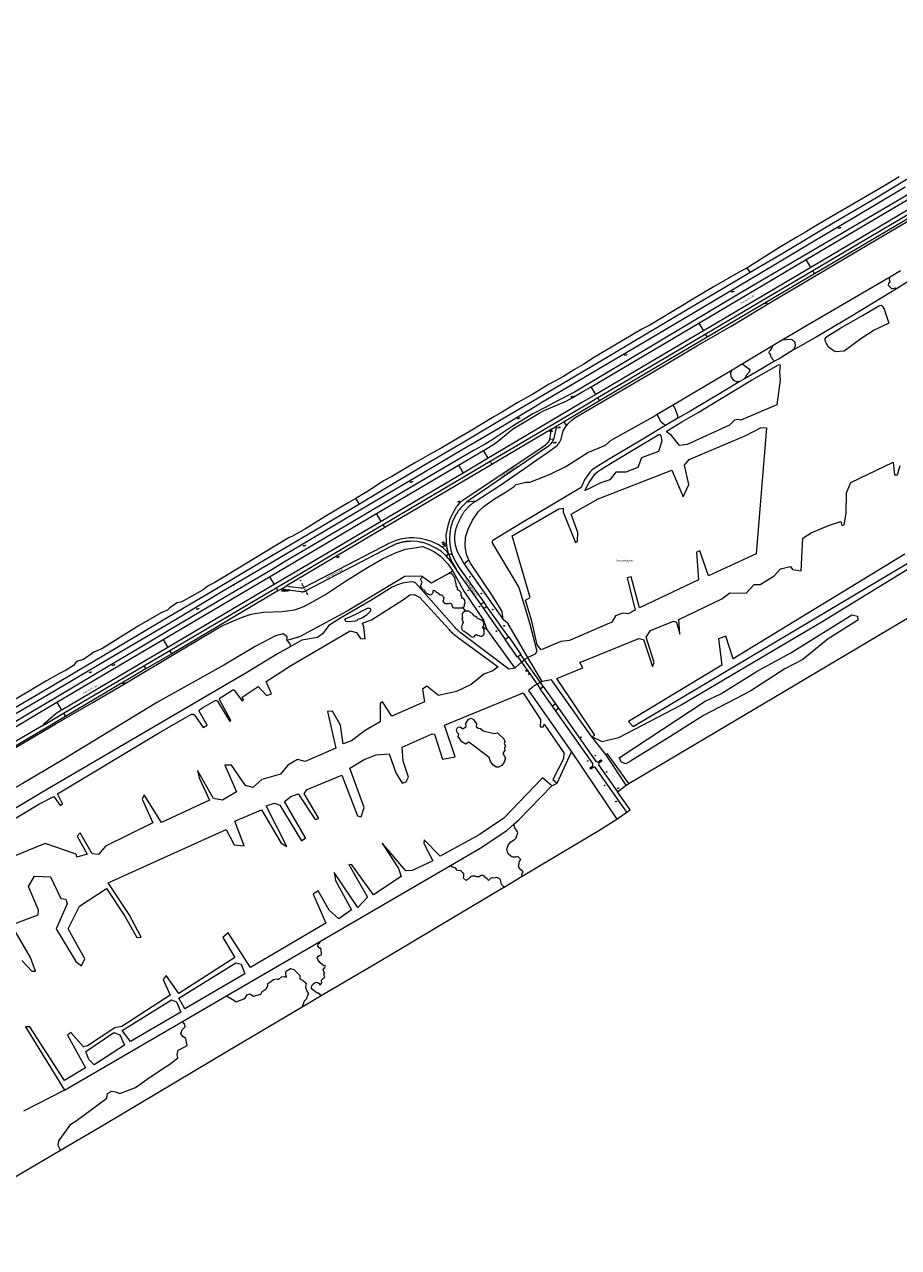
# Model space of a CAD drawing. Header units: metres. Extents: x 138165 to 154469, y 480134 to 494189.
# Tile 1056 of 1056: x 144985 to 145688, y 492971 to 493955. Entities that reach past the tile are written whole.
import ezdxf

# ---------------------------------------------------------------- set-up
doc = ezdxf.new("R2010")
doc.units = ezdxf.units.M
doc.header["$LTSCALE"] = 0.001
doc.header["$MEASUREMENT"] = 0
for name, color, linetype, lineweight in [('TOP-L-topo objecten punt', 7, 'Continuous', 0), ('TOP-L-topo objecten vlak', 7, 'Continuous', 0), ('TOP-T-topo huisnummering naamgeving', 7, 'Continuous', 0)]:
    doc.layers.add(name, color=color, linetype=linetype, lineweight=lineweight)
doc.styles.add('Style-INTL_ISO', font='INTL_ISO.shx')
doc.styles.add('Style-STANDARD', font='STANDARD.shx')

# ---------------------------------------------------------------- blocks, each defined once
blk = doc.blocks.new('24')
at = {"layer": 'TOP-L-topo objecten punt', "color": 7, "linetype": 'Continuous', "lineweight": 0}
for radius in [0.025, 0.0182, 0.0115, 0.005]:
    blk.add_circle((0, 0), radius, dxfattribs=at)
blk = doc.blocks.new('121')
at = {"layer": 'TOP-L-topo objecten punt', "color": 7, "linetype": 'Continuous', "lineweight": 0}
blk.add_circle((0, 0), 0.025, dxfattribs=at)
at = {"layer": 'TOP-L-topo objecten punt', "color": 7, "linetype": 'Continuous', "lineweight": 0, "style": 'Style-STANDARD'}
blk.add_text('LD', height=0.06, dxfattribs=at).set_placement((0.0483, 0))
blk = doc.blocks.new('10')
at = {"layer": 'TOP-L-topo objecten punt', "linetype": 'Continuous', "lineweight": 0}
blk.add_circle((0, 0), 0.0125, dxfattribs=at)
blk = doc.blocks.new('17')
at = {"layer": 'TOP-L-topo objecten punt', "color": 7, "linetype": 'Continuous', "lineweight": 0}
blk.add_circle((0, 0), 0.025, dxfattribs=at)
at = {"layer": 'TOP-L-topo objecten punt', "color": 7, "linetype": 'Continuous', "lineweight": 0, "style": 'Style-STANDARD'}
blk.add_text('HP', height=0.06, dxfattribs=at).set_placement((0.0483, 0))
blk = doc.blocks.new('11')
at = {"layer": 'TOP-L-topo objecten punt', "color": 7, "linetype": 'Continuous', "lineweight": 0}
blk.add_circle((0, 0), 0.025, dxfattribs=at)
at = {"layer": 'TOP-L-topo objecten punt', "color": 7, "linetype": 'Continuous', "lineweight": 0, "style": 'Style-STANDARD'}
blk.add_text('AB', height=0.06, dxfattribs=at).set_placement((0.0483, 0))
blk = doc.blocks.new('175')
at = {"layer": 'TOP-L-topo objecten punt', "color": 7, "linetype": 'Continuous', "lineweight": 0}
blk.add_circle((0, 0), 0.025, dxfattribs=at)
at = {"layer": 'TOP-L-topo objecten punt', "color": 7, "linetype": 'Continuous', "lineweight": 0, "style": 'Style-STANDARD'}
blk.add_text('SB', height=0.06, dxfattribs=at).set_placement((0.0483, 0))
blk = doc.blocks.new('127')
at = {"layer": 'TOP-L-topo objecten punt', "color": 7, "linetype": 'Continuous', "lineweight": 0}
blk.add_circle((0, 0), 0.025, dxfattribs=at)
at = {"layer": 'TOP-L-topo objecten punt', "color": 7, "linetype": 'Continuous', "lineweight": 0, "style": 'Style-STANDARD'}
blk.add_text('RB', height=0.06, dxfattribs=at).set_placement((0.0483, 0))
blk = doc.blocks.new('14')
at = {"layer": 'TOP-L-topo objecten punt', "color": 7, "linetype": 'Continuous', "lineweight": 0}
blk.add_circle((0, 0), 0.025, dxfattribs=at)
at = {"layer": 'TOP-L-topo objecten punt', "color": 7, "linetype": 'Continuous', "lineweight": 0, "style": 'Style-STANDARD'}
blk.add_text('VB', height=0.06, dxfattribs=at).set_placement((0.0483, 0))
blk = doc.blocks.new('302')
at = {"layer": 'TOP-L-topo objecten punt', "color": 7, "linetype": 'Continuous', "lineweight": 0}
blk.add_circle((0, 0), 0.025, dxfattribs=at)
at = {"layer": 'TOP-L-topo objecten punt', "color": 7, "linetype": 'Continuous', "lineweight": 0, "style": 'Style-STANDARD'}
blk.add_text('WH', height=0.06, dxfattribs=at).set_placement((0.0483, 0))

msp = doc.modelspace()

# ---------------------------------------------------------------- linework, layer by layer
at = {"layer": 'TOP-L-topo objecten vlak', "flags": 128}
for points in [[(145421.36, 493633.48), (145422.18, 493634.49), (145424.77, 493636.65), (145428.23, 493639.1), (145456.41, 493655.83), (145490.78, 493676.08), (145526.03, 493697), (145552.98, 493712.54), (145587.72, 493733.39), (145611.73, 493747.57), (145615.79, 493750), (145637.41, 493762.91), (145669.8, 493782.01), (145705.54, 493803.15), (145758.05, 493834.34), (145807.51, 493863.48), (145854.99, 493891.65), (145899.56, 493917.79), (145933.8, 493938.61), (145958.83, 493953.63), (145962.01, 493955.32)], [(145885.2, 493943.37), (145866.39, 493932.25), (145829.86, 493910.72), (145799.82, 493893.06), (145772.88, 493877.06), (145743.17, 493859.53), (145719.02, 493845.2), (145691.08, 493828.56), (145669.89, 493815.77), (145633.63, 493794.44), (145593.97, 493770.77), (145568.31, 493755.54)], [(146167.75, 493892.67), (146166.47, 493891.38), (146166.45, 493888.32), (146197.54, 493832.56), (146202.37, 493821.38), (146198.6, 493813.87), (146134.21, 493777.4), (146113.69, 493767.14), (146070.21, 493738.3), (146012.57, 493705.06), (145927.57, 493656.18), (145806.91, 493585.3), (145626.65, 493474.83), (145512.86, 493407.48), (145462.37, 493380.92), (145449.39, 493377.75), (145440.9, 493381.96)], [(145688.05, 493832.73), (145677.21, 493825.93), (145669.29, 493821.33), (145652.8, 493811.76), (145628.41, 493797.58), (145617.9, 493791.32), (145612.9, 493788.18), (145605.79, 493784.14), (145592.85, 493776.24), (145579.56, 493768.11), (145565.67, 493759.27)], [(145695.83, 493818.71), (145561.61, 493739.78), (145426.92, 493659.37), (145413.99, 493652.63), (145403.9, 493647.28), (145393.51, 493641.79), (145377.59, 493632.11), (145359.26, 493620), (145355.06, 493617.59), (145346.25, 493612.55), (145296.59, 493583.28), (145248.91, 493555.23), (145194.43, 493523), (145182.45, 493515.87), (145145.54, 493493.92), (145100.29, 493467.11), (145076.96, 493453.2), (145053.18, 493439.15), (145000.28, 493407.72), (144995.2, 493404.7), (144950.13, 493377.96)], [(144962.73, 493391.93), (145003.61, 493416.05), (145049.03, 493442.67), (145070.55, 493455.49), (145106.03, 493476.41), (145143.38, 493498.81), (145188.7, 493525.51), (145261.34, 493568.67), (145298.32, 493590.28), (145336.76, 493613.25), (145351.85, 493622.08), (145370.63, 493633.08), (145395.73, 493648.12), (145400.83, 493651.17), (145430.07, 493668.36), (145459.93, 493686.13), (145493.19, 493705.79), (145530.78, 493728), (145559.13, 493744.94), (145585, 493760.31), (145619.72, 493781.04), (145653.17, 493800.86), (145692.98, 493824.52)], [(145613.39, 493766.02), (145699.74, 493817.1)], [(145470.62, 493344.21), (145587.23, 493413.5), (145909.4, 493604.91), (146000, 493658.63), (146041.44, 493683.32), (146178.59, 493765.05), (146182.31, 493766.68), (146186.05, 493767.64), (146190.86, 493769.24), (146193.63, 493770.52), (146195.55, 493772.66), (146200.36, 493777.04), (146205.91, 493781.2), (146211.04, 493783.98), (146211.57, 493784.29), (146212.76, 493784.89), (146213.71, 493785.32), (146214.25, 493785.37), (146214.76, 493785.22), (146224.59, 493790.84), (146220.39, 493797.96), (146217.45, 493803.97), (146209.7, 493812.97)], [(145703.48, 493810.8), (145617.12, 493759.72)], [(145618.62, 493757.18), (145704.99, 493808.24)], [(145706.53, 493805.65), (145620.16, 493754.58)], [(145565.67, 493759.27), (145558.85, 493755.59), (145539.36, 493744.51), (145520.86, 493733.47), (145515.24, 493729.94), (145487.52, 493713.28), (145481.31, 493709.97), (145458.12, 493696.22), (145443.09, 493687.47), (145434.41, 493681.93), (145427.11, 493677.48), (145418.2, 493672.04), (145406.55, 493665.67), (145393.53, 493657.66), (145381.45, 493650.92), (145369.06, 493643.53), (145362.12, 493639.48), (145343.18, 493627.98), (145331.62, 493621.08), (145319.83, 493614.17), (145310.41, 493609.05), (145299.07, 493602.79), (145280.02, 493591.36), (145273.5, 493587.9), (145263.53, 493581.22), (145251.13, 493573.59)], [(145527.05, 493714.95), (145613.39, 493766.02)], [(145617.12, 493759.72), (145530.77, 493708.64)], [(145532.26, 493706.11), (145618.62, 493757.18)], [(145565.67, 493759.27), (145568.31, 493755.54)], [(145617.12, 493759.72), (145613.39, 493766.02)], [(145620.16, 493754.58), (145618.62, 493757.18)], [(145679.94, 493751.65), (145680.45, 493751.95), (145689.18, 493757.18)], [(145568.31, 493755.54), (145558.97, 493750), (145525.72, 493730.3), (145486.14, 493706.75), (145444.24, 493681.86), (145406.98, 493659.85), (145393.19, 493651.73), (145369.52, 493637.78), (145337.94, 493619.08), (145304.46, 493599.35), (145271.82, 493579.82), (145254.15, 493569.27)], [(145620.16, 493754.58), (145533.79, 493703.52)], [(145594.14, 493701.38), (145615.02, 493713.8), (145679.94, 493751.65)], [(145686.11, 493742.6), (145685.5, 493743.1), (145684.2, 493742.8), (145682.32, 493742.59), (145679.65, 493745.16), (145679.8, 493747.2), (145680.93, 493748.11), (145680.51, 493749.73), (145680.78, 493750.81), (145679.94, 493751.65)], [(145695.44, 493748.3), (145686.11, 493742.6)], [(145686.11, 493742.6), (145649.01, 493719.95), (145621.51, 493703.61), (145606.6, 493695.36), (145603.21, 493693.29)], [(145674.05, 493729.12), (145674.87, 493728.31), (145676.19, 493726.08), (145679.95, 493714.88), (145668.13, 493709.18), (145657.4, 493702.18), (145643.83, 493692.32), (145636.61, 493691.66), (145631.35, 493695.61), (145629.74, 493698.5), (145628.9, 493700.19), (145628.56, 493701.53), (145628.64, 493702.51), (145629.36, 493703.55), (145630.55, 493704.34), (145640.56, 493710.59), (145658.67, 493721.1), (145671.71, 493728.78), (145672.65, 493729.2), (145673.58, 493729.34), (145674.05, 493729.12)], [(145440.47, 493663.74), (145527.05, 493714.95)], [(145530.77, 493708.64), (145444.19, 493657.43)], [(145527.05, 493714.95), (145530.77, 493708.64)], [(145445.67, 493654.92), (145532.26, 493706.11)], [(145533.79, 493703.52), (145447.2, 493652.32)], [(145532.26, 493706.11), (145533.79, 493703.52)], [(145586.9, 493697.07), (145594.14, 493701.38)], [(145594.14, 493701.38), (145597.55, 493701.82), (145601.49, 493701.99), (145604.3, 493699.46), (145604.49, 493696.51), (145603.81, 493694.55), (145603.21, 493693.29)], [(145561.39, 493681.9), (145586.9, 493697.07)], [(145588.03, 493684.14), (145586.28, 493685.84), (145586.01, 493686.58), (145585.07, 493687.86), (145584.91, 493689.26), (145583.8, 493690.3), (145583.51, 493691.37), (145583.8, 493692.21), (145584.77, 493693.05), (145585.57, 493694.15), (145586.9, 493697.07)], [(145603.21, 493693.29), (145591.68, 493686.25), (145588.03, 493684.14)], [(145501.45, 493628.28), (145513.49, 493635.33), (145526.37, 493642.97), (145545.09, 493654.34), (145569.53, 493668.95), (145591.1, 493681.36), (145591.6, 493681.48), (145592.18, 493681.42), (145592.39, 493681.06), (145591.95, 493676.06), (145592.46, 493668.95), (145589.77, 493649), (145560.95, 493636.76), (145558.11, 493637.26), (145555.59, 493636.76), (145551.74, 493632.73), (145517.56, 493617.14), (145511.53, 493616.47), (145505.14, 493624.51), (145501.7, 493626.98), (145501.24, 493627.52), (145501.22, 493628.04), (145501.45, 493628.28)], [(145553.84, 493677.4), (145561.39, 493681.9)], [(145561.39, 493681.9), (145562.5, 493681.78), (145565.2, 493679.7), (145567.04, 493678.35), (145567.99, 493676.99), (145567.4, 493675.3), (145565.45, 493673.05), (145563.66, 493669.95)], [(145588.03, 493684.14), (145572.11, 493674.95), (145563.66, 493669.95)], [(145505.89, 493648.87), (145553.84, 493677.4)], [(145560.06, 493667.82), (145557.68, 493667.51), (145555.3, 493668.8), (145553.01, 493671.8), (145552.71, 493675), (145553.84, 493677.4)], [(145563.66, 493669.95), (145560.06, 493667.82)], [(145353.81, 493612.49), (145356.51, 493614.09), (145361.9, 493617.25), (145362.59, 493617.63), (145364.57, 493619.11), (145377.17, 493629.59), (145398.58, 493642.43), (145402.74, 493644.46), (145420.28, 493652.2), (145425.12, 493654.64), (145433.8, 493659.8), (145440.47, 493663.74)], [(145444.19, 493657.43), (145440.47, 493663.74)], [(145560.06, 493667.82), (145547.17, 493660.18), (145520.51, 493644.33), (145510.23, 493638.32)], [(145444.19, 493657.43), (145433.59, 493651.16), (145360.82, 493608.07), (145357.61, 493606.17)], [(145359.1, 493603.69), (145362.32, 493605.59), (145436.06, 493649.24), (145445.67, 493654.92)], [(145447.2, 493652.32), (145436.81, 493646.18), (145418.74, 493635.53)], [(145447.2, 493652.32), (145445.67, 493654.92)], [(145493.63, 493641.58), (145505.89, 493648.87)], [(145505.89, 493648.87), (145507.34, 493647.06), (145509.58, 493641.32), (145510.23, 493638.32)], [(145342.06, 493524), (145340.24, 493528.55), (145338.99, 493535.47), (145339.28, 493542.67), (145341.52, 493549.16), (145344.93, 493556.23), (145349.53, 493562.94), (145354.36, 493567.54), (145362.73, 493573.55), (145372.16, 493578.97), (145378.52, 493583.33), (145380.13, 493585.03), (145387.97, 493586.86), (145390.98, 493586.8), (145400.15, 493590.45), (145408.12, 493593.62), (145419.58, 493599.27), (145419.58, 493599.27), (145425.13, 493602.76), (145435.51, 493609.28), (145437.66, 493610.78), (145451.85, 493616.6), (145456.45, 493620.6), (145490.22, 493639.55), (145493.63, 493641.58)], [(145500.23, 493632.46), (145499.77, 493632.84), (145496.81, 493635.3), (145494.75, 493638.72), (145493.63, 493641.58)], [(145347.88, 493571.78), (145366.85, 493584.21), (145389.42, 493599.7), (145396.67, 493604.87), (145406, 493611.36), (145412.99, 493616.47), (145415.06, 493618.71), (145416.23, 493621.52), (145417.99, 493628.21), (145419.27, 493630.34), (145421.36, 493633.48)], [(145408.58, 493629.55), (145360.62, 493601.17)], [(145500.23, 493632.46), (145498.24, 493631.3), (145479.19, 493619.89), (145454.36, 493605.07), (145443.54, 493598.3), (145441.01, 493596.54), (145439.51, 493595.11), (145435.04, 493588.67), (145432.5, 493582.61), (145384.77, 493554.24), (145361.22, 493539.91), (145360.78, 493539.31), (145360.7, 493538.57), (145360.8, 493538.12), (145361.07, 493537.57), (145382.3, 493502.11), (145390.72, 493473.72), (145396.71, 493450.94), (145395.49, 493448.28), (145389.4, 493445.68)], [(145459.88, 493479.18), (145457.14, 493474.24), (145422.95, 493459.43), (145416, 493458.51), (145400.18, 493451.83), (145396.99, 493455.95), (145392.64, 493474.89), (145387.49, 493491.8), (145391.33, 493494), (145376.89, 493543.75), (145414.54, 493565.52), (145418.02, 493565.88), (145417.8, 493562.76), (145427.89, 493538.26), (145429.53, 493539.36), (145429.72, 493546.31), (145424.23, 493561.13), (145445.98, 493573.38), (145505.39, 493596.43), (145514.54, 493575.03), (145519.11, 493584.91), (145515.63, 493600.45), (145519.29, 493605.03), (145564.81, 493624.41), (145577.05, 493630.82), (145581.44, 493630.63), (145573.21, 493529.12), (145534.83, 493511.56), (145527.88, 493531.49), (145525.14, 493530.4), (145526.78, 493508.26), (145479.44, 493485.58), (145472.67, 493510.64), (145469.38, 493509.91), (145475.78, 493483.75), (145470.3, 493480.83), (145465.91, 493481.38), (145459.88, 493479.18)], [(145407.18, 493621.48), (145408.58, 493629.55)], [(145408.58, 493629.55), (145412.43, 493631.82)], [(145412.43, 493631.82), (145410.01, 493621.25)], [(145418.74, 493635.53), (145412.43, 493631.82)], [(145421.36, 493633.48), (145420.54, 493632.48), (145418.74, 493635.53)], [(145510.23, 493638.32), (145500.23, 493632.46)], [(145325.75, 493529.45), (145324.76, 493532.9), (145324.48, 493534.51), (145324.17, 493536.56), (145324, 493540.48), (145323.88, 493544.13), (145324.51, 493548.31), (145325.56, 493553.14), (145326.94, 493557.25), (145329.68, 493562.61), (145332.25, 493566.88), (145332.66, 493567.42), (145334.35, 493569.53), (145334.9, 493570.22), (145337.25, 493572.27), (145339.6, 493574.1), (145400.23, 493614.47), (145403.72, 493616.93), (145404.04, 493617.2), (145404.23, 493617.37), (145404.39, 493617.51), (145404.74, 493617.82), (145405.07, 493618.14), (145405.26, 493618.32), (145405.4, 493618.47), (145405.7, 493618.77), (145406.02, 493619.11), (145406.16, 493619.27), (145406.3, 493619.43), (145406.4, 493619.57), (145406.5, 493619.73), (145406.58, 493619.88), (145406.66, 493620.02), (145406.74, 493620.17), (145406.81, 493620.33), (145406.87, 493620.48), (145406.94, 493620.65), (145407.18, 493621.48)], [(145410.01, 493621.25), (145409.08, 493619.22), (145408.03, 493617.65), (145406.18, 493615.87), (145340.39, 493570.92)], [(145410.01, 493621.25), (145407.18, 493621.48)], [(145455.39, 493588.81), (145448.33, 493586.43), (145439.62, 493582.16), (145435.46, 493580.09), (145438.79, 493586.56), (145443.61, 493593.56), (145445.81, 493595.41), (145448.97, 493597.49), (145456.01, 493601.8), (145482.85, 493617.9), (145494.83, 493625.12), (145495.48, 493625.34), (145496.05, 493625.06), (145496.57, 493624.21), (145497.41, 493619.92), (145494.6, 493611.44), (145480.86, 493606.41), (145478.02, 493598.7), (145468.3, 493595.01), (145460.25, 493594.84), (145455.39, 493588.81)], [(145333.64, 493600.56), (145353.81, 493612.49)], [(145357.61, 493606.17), (145353.81, 493612.49)], [(145267.81, 493561.64), (145333.64, 493600.56)], [(145273.05, 493552.8), (145359.1, 493603.69)], [(145360.62, 493601.17), (145274.56, 493550.25)], [(145333.64, 493600.56), (145337.39, 493594.22)], [(145357.61, 493606.17), (145337.39, 493594.22)], [(145359.1, 493603.69), (145360.62, 493601.17)], [(145440.9, 493381.96), (145443.38, 493383.13), (145412.94, 493428.74), (145433.67, 493437.53), (145431.4, 493441.63), (145478.69, 493461.13), (145482.6, 493460.18), (145489.7, 493438.38), (145491, 493441.58), (145484.73, 493461.96), (145488.16, 493467.52), (145506.75, 493474.99), (145509, 493474.16), (145511.84, 493464.44), (145510.89, 493476.29), (145545.47, 493493), (145552.1, 493497.85), (145565, 493497.5), (145571.51, 493504.61), (145576.49, 493504.37), (145587.73, 493511.36), (145592.83, 493517.05), (145600.88, 493518.94), (145602.3, 493516.69), (145609.4, 493515.51), (145610.7, 493541.69), (145617.45, 493545.95), (145631.3, 493551.88), (145641.37, 493555.08), (145641.96, 493552), (145643.85, 493552.59), (145645.63, 493561.95), (145645.75, 493578.18), (145649.18, 493586.6), (145683.28, 493603.06), (145684.47, 493592.88), (145686.95, 493592.88), (145688.96, 493600.34)], [(145337.39, 493594.22), (145271.57, 493555.29)], [(145251.13, 493573.59), (145245.65, 493570.38), (145227.91, 493559.9), (145210.78, 493549.39), (145199.71, 493543.21), (145197.64, 493542.38), (145177.11, 493529.98), (145147.01, 493511.63), (145137.73, 493506.08), (145132.26, 493503.31), (145128.46, 493500.28), (145112.61, 493491.43), (145110.38, 493490.33), (145107.5, 493489.66), (145102.89, 493486.79), (145101.37, 493485.56), (145099.59, 493483.91), (145094.71, 493481.74), (145076.84, 493471.4), (145046.9, 493452.59), (145040.52, 493450.01), (145032.06, 493444), (145027.57, 493442.75), (145026, 493441.57), (145024.07, 493439.26), (145017.64, 493435.32), (145012.92, 493432.95), (145002.42, 493426.86), (144968.54, 493406.9)], [(145254.15, 493569.27), (145251.13, 493573.59)], [(145340.39, 493570.92), (145336.19, 493566.86), (145335.8, 493566.46), (145335.61, 493566.25), (145335.11, 493565.7), (145334.48, 493564.96), (145333.51, 493563.66), (145332.82, 493562.63), (145332.13, 493561.48), (145331.9, 493561.06), (145330.69, 493559.15), (145328.87, 493555.15), (145327.34, 493549.85), (145326.64, 493545.44), (145326.51, 493541.07), (145326.68, 493537.06), (145327.58, 493532.11), (145328.7, 493528.68)], [(145338.39, 493521.22), (145335.27, 493526.62), (145335.14, 493526.82), (145335.02, 493527.02), (145334.89, 493527.22), (145334.65, 493527.63), (145334.41, 493528.04), (145334.18, 493528.46), (145333.96, 493528.88), (145333.74, 493529.3), (145333.64, 493529.51), (145333.44, 493529.94), (145333.24, 493530.37), (145333.14, 493530.59), (145333.05, 493530.81), (145332.86, 493531.25), (145332.69, 493531.69), (145332.61, 493531.91), (145332.52, 493532.13), (145332.36, 493532.58), (145332.21, 493533.03), (145332.06, 493533.48), (145331.99, 493533.71), (145331.86, 493534.16), (145331.73, 493534.62), (145331.67, 493534.85), (145331.56, 493535.31), (145331.51, 493535.54), (145331.4, 493536.01), (145331.36, 493536.24), (145331.26, 493536.7), (145331.22, 493536.94), (145331.14, 493537.41), (145331.07, 493537.88), (145331.04, 493538.11), (145330.98, 493538.58), (145330.95, 493538.82), (145330.9, 493539.29), (145330.88, 493539.53), (145330.86, 493539.76), (145330.83, 493540.24), (145330.81, 493540.71), (145330.8, 493541.18), (145330.79, 493541.66), (145330.79, 493542.14), (145330.8, 493542.61), (145330.81, 493543.08), (145330.84, 493543.56), (145330.87, 493544.03), (145330.91, 493544.51), (145330.93, 493544.74), (145330.99, 493545.21), (145331.02, 493545.45), (145331.08, 493545.92), (145331.11, 493546.15), (145331.19, 493546.62), (145331.23, 493546.86), (145331.32, 493547.32), (145331.42, 493547.79), (145331.47, 493548.02), (145331.52, 493548.25), (145331.63, 493548.71), (145331.69, 493548.94), (145331.81, 493549.4), (145331.94, 493549.86), (145332.08, 493550.31), (145332.23, 493550.76), (145332.3, 493550.99), (145332.38, 493551.21), (145332.54, 493551.66), (145332.71, 493552.1), (145332.8, 493552.32), (145332.89, 493552.54), (145332.98, 493552.76), (145333.17, 493553.2), (145333.36, 493553.63), (145333.46, 493553.85), (145333.67, 493554.28), (145333.88, 493554.7), (145333.99, 493554.91), (145334.1, 493555.12), (145334.26, 493555.42), (145334.45, 493555.9), (145334.54, 493556.13), (145334.74, 493556.61), (145334.84, 493556.84), (145335.04, 493557.31), (145335.26, 493557.77), (145335.37, 493558), (145335.48, 493558.23), (145335.71, 493558.69), (145335.83, 493558.92), (145336.07, 493559.37), (145336.19, 493559.59), (145336.44, 493560.04), (145336.57, 493560.26), (145336.7, 493560.48), (145336.96, 493560.92), (145337.23, 493561.35), (145337.51, 493561.78), (145337.79, 493562.21), (145338.08, 493562.63), (145338.38, 493563.04), (145338.68, 493563.45), (145338.84, 493563.66), (145339.15, 493564.06), (145339.47, 493564.46), (145339.8, 493564.85), (145339.96, 493565.05), (145340.3, 493565.44), (145340.64, 493565.82), (145340.98, 493566.19), (145341.16, 493566.38), (145341.51, 493566.74), (145341.69, 493566.93), (145341.88, 493567.11), (145342.24, 493567.46), (145342.43, 493567.64), (145342.61, 493567.81), (145342.8, 493567.99), (145342.99, 493568.16), (145343.18, 493568.33), (145343.57, 493568.66), (145343.76, 493568.83), (145343.96, 493568.99), (145344.36, 493569.32), (145344.76, 493569.63), (145345.16, 493569.94), (145345.37, 493570.09), (145345.57, 493570.25), (145345.99, 493570.54), (145346.41, 493570.84), (145346.83, 493571.12), (145347.05, 493571.26), (145347.48, 493571.53), (145347.88, 493571.78)], [(145340.39, 493570.92), (145347.88, 493571.78)], [(145254.15, 493569.27), (145239.68, 493560.63), (145208.33, 493542.04), (145176.36, 493523.3), (145133.6, 493497.79), (145096.32, 493475.72), (145061.51, 493455.16), (145047.02, 493446.54), (145005.13, 493421.62), (144965.71, 493398.55), (144929.89, 493377.37), (144929.62, 493377.2), (144929.4, 493377.08)], [(145181.76, 493510.76), (145267.81, 493561.64)], [(145271.57, 493555.29), (145267.81, 493561.64)], [(145271.57, 493555.29), (145185.51, 493504.41)], [(145186.99, 493501.91), (145273.05, 493552.8)], [(145274.56, 493550.25), (145273.05, 493552.8)], [(145274.56, 493550.25), (145195.34, 493503.38)], [(145195.34, 493503.38), (145197.91, 493502.93), (145207.17, 493501.71), (145207.53, 493501.74), (145207.7, 493501.74), (145207.88, 493501.74), (145208.05, 493501.75), (145208.22, 493501.77), (145208.39, 493501.8), (145208.56, 493501.84), (145208.64, 493501.86), (145208.81, 493501.91), (145208.97, 493501.96), (145209.13, 493502.02), (145209.29, 493502.09), (145209.44, 493502.17), (145209.92, 493502.35), (145278.54, 493538.13), (145283.86, 493540.17), (145288.4, 493541.56), (145294.11, 493542.25), (145297.52, 493542.21), (145302.77, 493541.83), (145307.33, 493540.7), (145311.76, 493539.24), (145315.35, 493537.7), (145318.17, 493536.35), (145320.82, 493534.45), (145323.14, 493532.35), (145325.75, 493529.45)], [(144973.27, 493370.81), (145009.23, 493391.94), (145039.14, 493409.35), (145064.19, 493424.12), (145109.08, 493450.77), (145120.82, 493457.7), (145140.27, 493469.29), (145144.81, 493471.81), (145152.89, 493475.21), (145160.45, 493478.54), (145167.05, 493480.5), (145176.58, 493482.16), (145191.79, 493482.62), (145201.9, 493484.13), (145205.96, 493485.57), (145210.31, 493487.38), (145215.71, 493490.15), (145226.67, 493496.5), (145242.89, 493507.19), (145260.62, 493518.14), (145272.52, 493525.03), (145282.94, 493529.97), (145291.14, 493532.87), (145298.21, 493533.97), (145304.68, 493535.02), (145309.58, 493533.31), (145314.35, 493530.84), (145319.01, 493527.51), (145325.45, 493520.77), (145329.14, 493515.22)], [(145324.03, 493527.31), (145320.05, 493530.98), (145315.61, 493533.86), (145309.49, 493536.65), (145304.93, 493538.19), (145304.37, 493538.32), (145303.81, 493538.43), (145303.25, 493538.54), (145300.6, 493539.09), (145295.77, 493539.27), (145294.83, 493539.22), (145294.57, 493539.21), (145294.06, 493539.19), (145293.81, 493539.18), (145293.29, 493539.15), (145292.78, 493539.12), (145292.53, 493539.1), (145292.02, 493539.05), (145291.76, 493539.02), (145291.25, 493538.96), (145291, 493538.93), (145290.49, 493538.85), (145289.99, 493538.77), (145289.73, 493538.73), (145289.23, 493538.64), (145288.98, 493538.59), (145288.48, 493538.49), (145287.98, 493538.38), (145287.48, 493538.26), (145287.23, 493538.19), (145286.73, 493538.06), (145286.49, 493537.99), (145286, 493537.85), (145285.51, 493537.7), (145285.26, 493537.62), (145284.78, 493537.46), (145284.53, 493537.38), (145284.05, 493537.21), (145283.81, 493537.11), (145283.33, 493536.93), (145283.1, 493536.84), (145282.62, 493536.64), (145282.15, 493536.44), (145281.92, 493536.33), (145281.68, 493536.23), (145281.22, 493536.01), (145280.76, 493535.79), (145280.53, 493535.67), (145280.08, 493535.44), (145279.79, 493535.28), (145210.37, 493499.03), (145210.18, 493498.94), (145210.09, 493498.89), (145209.89, 493498.81), (145209.79, 493498.78), (145209.59, 493498.71), (145209.39, 493498.65), (145209.29, 493498.62), (145209.09, 493498.57), (145208.98, 493498.55), (145208.88, 493498.53), (145208.67, 493498.49), (145208.57, 493498.48), (145208.46, 493498.47), (145208.25, 493498.45), (145208.15, 493498.44), (145208.04, 493498.44), (145207.83, 493498.44), (145207.73, 493498.44), (145207.62, 493498.44), (145207.41, 493498.46), (145207.28, 493498.47), (145200.82, 493499.32), (145193.28, 493500.45), (145191.05, 493500.78)], [(145474.15, 493390.06), (145713, 493532.39)], [(145324.03, 493527.31), (145325.75, 493529.45)], [(145331.89, 493516.75), (145330.2, 493519.38), (145327.24, 493523.66), (145324.03, 493527.31)], [(145325.75, 493529.45), (145325.99, 493528.53), (145326.4, 493527.39), (145326.89, 493526.11), (145327.2, 493525.35), (145327.53, 493524.59), (145327.9, 493523.81), (145328.73, 493522.15), (145331.89, 493516.75)], [(145325.75, 493529.45), (145328.7, 493528.68)], [(145328.7, 493528.68), (145330.17, 493524.96), (145331.84, 493521.81), (145334.19, 493518.03), (145347.23, 493500), (145354.07, 493490.33)], [(145342.06, 493524), (145338.39, 493521.22)], [(145338.39, 493521.22), (145339.69, 493518.97), (145369.79, 493476.44)], [(145369.79, 493476.44), (145368.8, 493482.84), (145361.63, 493494.59), (145343.5, 493521.55), (145342.06, 493524)], [(145692.62, 493528.92), (145554.53, 493444.58), (145548.88, 493462.78), (145542.73, 493460.81), (145545.44, 493439.66), (145470.47, 493394.11), (145474.15, 493390.06)], [(145304.86, 493510.79), (145304.32, 493511.19), (145290.6, 493510.85), (145244.23, 493482.9), (145205.72, 493462.47), (145195.63, 493459.34)], [(145325.95, 493513.45), (145320.65, 493510.5), (145317.2, 493508.59), (145313.89, 493506.75), (145311.86, 493505.62), (145304.86, 493510.79)], [(145329.14, 493515.22), (145325.95, 493513.45)], [(145337.13, 493485.91), (145337.57, 493486.18), (145338.23, 493486.88), (145338.49, 493487.59), (145338.5, 493488.61), (145338.98, 493489.47), (145338.94, 493491.61), (145338.63, 493492.27), (145337.63, 493493.22), (145336.94, 493493.49), (145336.52, 493493.49), (145336.37, 493493.72), (145336.5, 493494.1), (145336.34, 493494.87), (145336.1, 493495.32), (145336, 493495.48), (145335.95, 493496.62), (145336, 493497.06), (145335.97, 493497.57), (145335.68, 493498.22), (145335.05, 493498.86), (145334.22, 493499.67), (145333.49, 493499.99), (145332.99, 493500.65), (145332.97, 493501.54), (145332.58, 493502.31), (145332.12, 493503.28), (145331.65, 493503.75), (145331.99, 493504.55), (145331.96, 493505.05), (145331.6, 493505.8), (145331.49, 493506.09), (145331.37, 493506.8), (145330.96, 493507.44), (145330.99, 493508), (145330.99, 493508.99), (145330.7, 493509.7), (145330.49, 493510.01), (145330.2, 493510.71), (145329.49, 493511.49), (145329.2, 493512.2), (145328.2, 493513.2), (145327.49, 493513.49), (145327.01, 493513.49), (145326.25, 493513.15), (145325.95, 493513.45)], [(145329.14, 493515.22), (145338.08, 493499.14), (145353.96, 493475.7), (145356.53, 493468.19)], [(145351.58, 493488.59), (145343.58, 493500), (145332.64, 493515.6), (145331.89, 493516.75)], [(145096.27, 493460.2), (145181.76, 493510.76)], [(145185.51, 493504.41), (145100.02, 493453.85)], [(145101.5, 493451.36), (145186.99, 493501.91)], [(145181.76, 493510.76), (145185.51, 493504.41)], [(145186.99, 493501.91), (145188.54, 493499.3)], [(145191.05, 493500.78), (145195.34, 493503.38)], [(145379.05, 493437.08), (145374.33, 493436.26), (145338.32, 493463.48), (145337.1, 493464.33), (145336.39, 493464.86), (145335.45, 493465.6), (145334.99, 493465.97), (145334.31, 493466.55), (145333.86, 493466.94), (145333.41, 493467.33), (145332.76, 493467.94), (145332.12, 493468.56), (145331.7, 493468.98), (145331.28, 493469.4), (145330.67, 493470.05), (145330.14, 493470.63), (145303.4, 493500.92), (145299.38, 493505.55), (145297.79, 493506.37), (145295.63, 493506.66), (145288.58, 493505.46), (145284.77, 493504.34), (145280.46, 493502.35), (145263.22, 493491.58), (145238.32, 493477.19), (145229.34, 493471.48), (145224.43, 493464.79), (145220.43, 493461.94), (145207.63, 493459.65), (145198.39, 493454.42)], [(145337.13, 493485.91), (145336.49, 493485.51), (145330.51, 493485.51), (145329.8, 493485.8), (145328.8, 493486.8), (145328.51, 493487.51), (145328.51, 493488.08), (145327.8, 493488.81), (145327.07, 493489.25), (145326.19, 493489.3), (145325.49, 493489.01), (145323.51, 493489.01), (145322.8, 493489.3), (145321.8, 493490.3), (145321.51, 493491.01), (145321.51, 493491.5), (145321.8, 493492.21), (145322.03, 493492.43), (145322, 493493.5), (145322.17, 493493.92), (145321.8, 493494.29), (145320.78, 493495.32), (145320.5, 493496), (145319.5, 493496), (145318.79, 493496.29), (145317.93, 493497.16), (145317.5, 493497.5), (145316.67, 493497.91), (145315.79, 493498.29), (145315.38, 493498.71), (145314.79, 493499.29), (145313.74, 493499.71), (145313, 493499.5), (145313, 493498.04), (145312.71, 493497.3), (145311.71, 493496.3), (145311, 493496.01), (145310.43, 493496.04), (145308.75, 493496.85), (145308.52, 493497.08), (145307.28, 493498.35), (145306.98, 493499.11), (145306.1, 493499.98), (145305.29, 493500.31), (145304.35, 493501.26), (145304.01, 493502.09), (145303.51, 493503.01), (145303.51, 493503.88), (145303.84, 493504.62), (145304.08, 493505.18), (145304.31, 493505.72), (145304.64, 493506.16), (145304.35, 493506.74), (145303.92, 493507.17), (145303.59, 493507.81), (145303.51, 493508.87), (145303.8, 493509.7), (145304.86, 493510.79)], [(144923.46, 493283.99), (144996.21, 493327.61), (145008.22, 493333.87), (145013.47, 493326.68), (145015.35, 493327.8), (145011.29, 493335.99), (145092.31, 493384.84), (145115.14, 493397.96), (145119, 493400.06), (145120.37, 493400.18), (145121.13, 493399.65), (145122.1, 493398.29), (145128.37, 493389.36), (145131.53, 493391.27), (145126.14, 493400.69), (145125.11, 493402.54), (145125.08, 493403.3), (145125.58, 493403.88), (145128.72, 493405.73), (145138.03, 493411), (145139.6, 493410.99), (145139.99, 493410.48), (145149.69, 493394.28), (145150.72, 493395.05), (145141.38, 493411.89), (145141.79, 493413.11), (145147.66, 493416.74), (145152.27, 493419.56), (145153.04, 493419.79), (145153.49, 493419.25), (145154.52, 493417.59), (145159.84, 493410.76), (145160.79, 493411.45), (145159.82, 493413.88), (145172.48, 493422.27), (145179.43, 493415.14), (145183.23, 493416.41), (145179.05, 493426.48), (145199.52, 493439.52), (145246.62, 493467.14), (145251.79, 493465.79), (145254.87, 493461.08), (145258.76, 493460.84), (145257.67, 493470.33), (145256.57, 493473.37), (145263.75, 493476.17), (145289.41, 493492.35), (145294.64, 493496.25), (145298.16, 493496.49), (145302.54, 493493.94), (145326.22, 493468.29), (145326.89, 493467.55), (145327.49, 493466.93)], [(145188.54, 493499.3), (145103.03, 493448.77)], [(145191.05, 493500.78), (145188.54, 493499.3)], [(145257.33, 493483.87), (145260.64, 493485.53), (145262.69, 493485.33), (145262.98, 493484.16), (145262.59, 493482.8), (145259.47, 493479.58), (145256.45, 493477.73), (145254.31, 493476.95), (145252.36, 493476.27), (145251.97, 493475.29), (145250.6, 493474.9), (145247.97, 493474.71), (145245.92, 493474.32), (145243.29, 493474.8), (145242.41, 493475.78), (145243.19, 493477.05), (145247.77, 493479.09), (145252.65, 493481.43), (145257.33, 493483.87)], [(145339.72, 493482.99), (145339.01, 493482.99), (145338.5, 493482.78), (145337.25, 493481.57), (145336.61, 493480.23), (145336.76, 493478.89), (145337.01, 493477.58), (145336.51, 493476.25), (145337.15, 493474.95), (145337.5, 493473.77), (145337.07, 493472.66), (145336.42, 493471.51), (145336.01, 493469.81), (145336.39, 493468.21), (145337.55, 493467.2), (145338.27, 493466.84), (145339.8, 493465.81), (145341.14, 493464.66), (145342.8, 493463.81), (145344.3, 493462.3), (145345.12, 493462.01), (145346.21, 493462.3), (145347.21, 493463.3), (145347.5, 493464.12), (145348.29, 493464.29), (145348.79, 493463.8), (145349.75, 493463.51), (145350.18, 493463.42), (145350.71, 493463.13), (145351.75, 493463.01), (145352.49, 493463.01), (145353.87, 493463.97), (145354.27, 493464.48), (145354.49, 493466.04), (145354.38, 493468.26), (145353.5, 493469.41), (145353.31, 493470.01)], [(145339.72, 493482.99), (145337.13, 493485.91)], [(145353.31, 493470.01), (145353.21, 493470.31), (145353.7, 493470.79), (145353.99, 493472), (145353.99, 493473.39), (145353.7, 493474.71), (145352.24, 493475.9), (145350.32, 493476.59), (145348.87, 493477.31), (145348.54, 493477.87), (145347.49, 493478.79), (145347, 493479), (145346.5, 493479), (145345.38, 493480.52), (145344.36, 493481.34), (145343.71, 493481.7), (145342.7, 493482.7), (145341.99, 493482.99), (145339.72, 493482.99)], [(145351.58, 493488.59), (145354.07, 493490.33)], [(145354.11, 493485.18), (145351.58, 493488.59)], [(145354.07, 493490.33), (145356.28, 493486.67)], [(145354.11, 493485.18), (145356.28, 493486.67)], [(145371.48, 493460.33), (145354.11, 493485.18)], [(145356.28, 493486.67), (145373.87, 493462.05)], [(145389.4, 493445.68), (145373.6, 493472.93), (145369.79, 493476.44)], [(145654.88, 493475.75), (145631.07, 493460.82), (145610.76, 493443.99), (145596.16, 493436.69), (145568.86, 493418.9), (145530.78, 493398.9), (145503.8, 493381.74), (145472.06, 493362.37), (145468.25, 493360.15), (145464.76, 493361.42), (145462.86, 493364.91), (145532.05, 493410.65), (145544.74, 493416.36), (145573.94, 493434.78), (145600.92, 493449.39), (145650.11, 493480.2), (145654.56, 493478.93), (145654.88, 493475.75)], [(145195.63, 493459.34), (145195.97, 493462.24), (145192.79, 493464.86), (145186.6, 493463.11), (145170.09, 493454.54), (145144.93, 493439.61), (145091.75, 493409.69), (145014.83, 493363.1), (144982.77, 493343.89), (144965.62, 493334.44), (144906.96, 493301.1), (144875.45, 493281.26), (144848.7, 493263.8), (144787.18, 493227.6), (144752.02, 493206.81), (144726.94, 493192.84), (144682.89, 493166.48), (144646.77, 493143.47), (144614.7, 493122.43), (144600.34, 493109.81), (144581.92, 493091.95)], [(145327.49, 493466.93), (145327.93, 493466.48), (145328.57, 493465.84), (145328.71, 493465.71), (145329.74, 493464.74), (145330.36, 493464.2), (145331.37, 493463.33), (145332.29, 493462.59), (145332.95, 493462.08), (145333.62, 493461.59), (145365.66, 493438.32), (145361.29, 493434.96), (145354.24, 493432.2), (145343.92, 493424.04), (145332.15, 493418.24), (145317.59, 493415.01), (145308.38, 493422.68), (145304.86, 493420.23), (145306.39, 493409.95), (145280.01, 493398.59), (145272.61, 493410.11), (145270.81, 493408.72), (145270.66, 493393.99), (145258.69, 493386.93), (145247.74, 493378.61), (145240.9, 493376.34), (145238.91, 493391.22), (145232.32, 493402.58), (145228.33, 493402.12), (145235.2, 493372.64), (145210.31, 493361.92), (145204.36, 493363.68), (145196.43, 493359), (145190.43, 493351.74), (145175.42, 493347.49), (145168.21, 493341.13), (145162.38, 493342.73), (145151.19, 493359), (145145.67, 493359.15), (145155.28, 493337.48), (145143.82, 493330.87), (145136.77, 493332.29), (145123.73, 493354.7), (145125.11, 493348.87), (145133.4, 493330.91), (145094.75, 493312.96), (145080.79, 493335.06), (145079.26, 493331.68), (145088, 493312.65), (145049.81, 493293.78), (145044.08, 493287.07), (145039.04, 493287.75), (145029.45, 493304.7), (145027, 493301.8), (145035.02, 493287.3), (145026.83, 493285.08), (145026.17, 493287.4), (145001.3, 493296.02), (144973.7, 493284.66)], [(145356.53, 493468.19), (145353.31, 493470.01)], [(145356.53, 493468.19), (145379.05, 493437.08)], [(145373.87, 493462.05), (145374.14, 493462.24), (145384, 493448.15), (145383.84, 493447.99), (145381.39, 493446.28), (145381.14, 493446.11), (145371.33, 493460.21), (145371.48, 493460.33)], [(145373.87, 493462.05), (145371.48, 493460.33)], [(145198.39, 493454.42), (145188.15, 493448.62), (145163.98, 493433.98), (145000, 493337.88), (144798.64, 493217.36), (144749.62, 493188.43), (144703.26, 493160.48), (144654.92, 493130.16), (144632.05, 493115.56), (144621.27, 493107.73), (144610.19, 493097.74), (144597.17, 493084.58)], [(145010.79, 493409.66), (145096.27, 493460.2)], [(145100.02, 493453.85), (145015.44, 493403.84), (145014.53, 493403.3)], [(145096.27, 493460.2), (145100.02, 493453.85)], [(145195.63, 493459.34), (145196.57, 493458.55), (145198.2, 493456.59), (145198.46, 493455.34), (145198.39, 493454.42)], [(145080.76, 493439.09), (145101.5, 493451.36)], [(145103.03, 493448.77), (145082.28, 493436.52)], [(145103.03, 493448.77), (145101.5, 493451.36)], [(145379.05, 493437.08), (145382.96, 493441.01), (145384.35, 493442.08), (145386.72, 493443.9), (145387.63, 493444.6), (145389.4, 493445.68)], [(145381.39, 493446.28), (145384.35, 493442.08), (145396.94, 493424.16), (145399.47, 493420.55), (145401.93, 493422.28), (145399.63, 493425.55), (145386.72, 493443.9), (145383.84, 493447.99), (145381.39, 493446.28)], [(145401.01, 493426.27), (145389.4, 493445.68)], [(145016.01, 493400.8), (145080.76, 493439.09)], [(145082.28, 493436.52), (145017.51, 493398.24)], [(145080.76, 493439.09), (145082.28, 493436.52)], [(145401.01, 493426.27), (145399.63, 493425.55), (145396.94, 493424.16), (145395.39, 493423.35), (145389.91, 493419.25), (145424.58, 493369.89)], [(145409.23, 493406.6), (145399.47, 493420.55), (145401.93, 493422.28), (145411.72, 493408.33)], [(145440.9, 493381.96), (145408.61, 493427.84), (145401.01, 493426.27)], [(144982.42, 493201.8), (144990.55, 493193.28), (144993.47, 493193.21), (144989.39, 493204.12), (144974.29, 493230.45), (144995.58, 493238.58), (144996.01, 493242.32), (144987.95, 493261.37), (144992.6, 493269.7), (145005.67, 493269.2), (145014.01, 493251.78), (145018.01, 493251.05), (145019.1, 493247.41), (145010.01, 493227.22), (145026.01, 493201.03), (145030.37, 493197.57), (145033.1, 493203.21), (145019.83, 493227.22), (145029.02, 493245.51), (145050.54, 493259.87), (145065.34, 493237.51), (145075.09, 493220.31), (145078.54, 493220.49), (145068.79, 493238.88), (145052, 493264.29), (145146.99, 493307.37), (145153.19, 493294.84), (145161.35, 493294.11), (145153.76, 493313.88), (145175.23, 493322.99), (145191.2, 493296.34), (145195.66, 493293.71), (145179.05, 493326.29), (145185.79, 493328.53), (145190.05, 493326.96), (145207.34, 493298.21), (145210.7, 493300.45), (145193.86, 493329.88), (145198.85, 493333.79), (145204.87, 493335.95), (145218.56, 493315.28), (145221.26, 493316.18), (145209.68, 493336.34), (145211.91, 493339.37), (145239.98, 493350.94), (145252.51, 493318.17), (145255.54, 493317.54), (145257.77, 493325.03), (145246.42, 493356.61), (145257.77, 493363.68), (145267.64, 493367.41), (145277.83, 493368.2), (145283.25, 493352.75), (145288.34, 493344.62), (145291.69, 493345.58), (145293.44, 493349.4), (145289.3, 493362.31), (145288.34, 493373.46), (145312.55, 493384.3), (145314.46, 493383.98), (145320.92, 493363.91), (145330.95, 493365.72), (145322.57, 493391.15), (145385.82, 493417.39), (145399.71, 493395.86), (145399.52, 493389.83), (145401.8, 493389.96), (145402.69, 493392.11), (145418.44, 493368.93), (145418.21, 493364.14), (145409.67, 493347.43), (145413.07, 493344.6)], [(144925.42, 493359.17), (144944.44, 493370.43), (145010.79, 493409.66)], [(145014.53, 493403.3), (145010.94, 493401.17), (145009.49, 493400.03), (144999.87, 493391.82), (144999.85, 493391.25)], [(145010.79, 493409.66), (145014.53, 493403.3)], [(145411.72, 493408.33), (145409.23, 493406.6)], [(145411.7, 493403.11), (145409.23, 493406.6)], [(145411.7, 493403.11), (145414.16, 493404.82)], [(145469.21, 493321.21), (145459, 493335.8), (145443.77, 493357.52), (145443.53, 493357.37), (145442.46, 493357.57), (145440.03, 493355.84), (145439.29, 493356.82), (145441.65, 493358.54), (145441.82, 493360.29), (145411.7, 493403.11)], [(145411.72, 493408.33), (145414.16, 493404.82)], [(145414.16, 493404.82), (145444.46, 493361.8), (145444.65, 493361.94), (145445.86, 493361.57), (145448.27, 493363.29), (145448.98, 493362.3), (145446.56, 493360.56), (145446.44, 493359.36), (145446.26, 493359.25), (145461.51, 493337.52)], [(145017.51, 493398.24), (144948.22, 493357.3), (144932.13, 493347.79)], [(144999.85, 493391.25), (145016.01, 493400.8)], [(145016.01, 493400.8), (145017.51, 493398.24)], [(145337.08, 493377.51), (145336.29, 493377.81), (145333.51, 493382), (145334.01, 493384.01), (145332.79, 493385.31), (145332.01, 493387.5), (145333.3, 493389.7), (145334.99, 493389.99), (145337.31, 493388.21), (145339.8, 493390.3), (145339.51, 493392.49), (145341.81, 493396.21), (145344, 493396.99), (145345.71, 493395.7), (145348.2, 493392.19), (145347.86, 493390.08), (145349.55, 493388.85), (145351.5, 493388.49), (145353.7, 493386.69), (145362.51, 493384.49), (145364.99, 493384.99), (145370.2, 493380.19), (145370.99, 493378.01), (145370.49, 493376.45), (145371.49, 493374.49), (145370.7, 493372.7), (145370.99, 493371), (145369.4, 493368.5), (145370.22, 493367.19), (145371.49, 493364.79), (145370.5, 493361.5), (145368.7, 493358.8), (145365.99, 493357.51), (145364.04, 493357.51), (145361.29, 493359.31), (145359.51, 493362), (145358.3, 493365.3), (145342.1, 493377.51), (145339.49, 493376.01), (145337.08, 493377.51)], [(144999.85, 493391.25), (144972.43, 493375.08)], [(145452.11, 493367.52), (145440.9, 493381.96)], [(145413.07, 493344.6), (145424.58, 493369.89)], [(145424.58, 493369.89), (145461.14, 493315.63)], [(145470.62, 493344.21), (145453.51, 493368.28), (145452.11, 493367.52)], [(145468.63, 493342.82), (145452.11, 493367.52)], [(145408.83, 493342.34), (145401.19, 493348.84), (145370.07, 493316.38), (145350.3, 493303.01), (145319, 493285.68), (145306.24, 493298.96), (145305.74, 493295.97), (145313.04, 493282.03), (145296.58, 493274.15), (145291.49, 493273.87), (145272.26, 493296.22), (145285.51, 493275.89), (145287.67, 493269.42), (145265.45, 493254.65), (145247.87, 493278.71), (145245.55, 493279.21), (145260.64, 493252.66), (145252.84, 493244.37), (145233.61, 493272.74), (145234.93, 493266.27), (145247.7, 493242.71), (145237.42, 493235.24), (145229.79, 493242.21), (145220.84, 493257.81), (145216.86, 493255.15), (145226.98, 493231.76), (145166.45, 493196.08), (145148.38, 493223.96), (145144.23, 493220.31), (145153.85, 493204.21), (145108.91, 493175.18), (145098.63, 493189.78), (145096.31, 493186.46), (145101.95, 493173.85), (145062.98, 493148.79), (145057.35, 493147.47), (145035.46, 493133.2), (145031.98, 493132.2), (145021.86, 493143.98), (145019.37, 493141.83), (145033.63, 493115.28), (145016.72, 493105.32), (144989.03, 493148.46), (144985.56, 493148.54), (145016.89, 493097.36)], [(145408.83, 493342.34), (145413.07, 493344.6)], [(145468.63, 493342.82), (145470.62, 493344.21)], [(145378.15, 493311.45), (145382.18, 493315.05), (145408.83, 493342.34)], [(145461.51, 493337.52), (145468.63, 493342.82)], [(145469.21, 493321.21), (145471.71, 493322.96), (145461.51, 493337.52)], [(145385.02, 493269.68), (145446.52, 493306.39), (145461.14, 493315.63)], [(145461.14, 493315.63), (145462.23, 493316.39), (145469.21, 493321.21)], [(145327.29, 493278.35), (145351.14, 493292.26), (145372.73, 493306.59), (145378.15, 493311.45)], [(145385.02, 493269.68), (145384.66, 493270.16), (145384.66, 493271.34), (145385.01, 493271.9), (145385.76, 493273.16), (145385, 493274.01), (145383.8, 493274.81), (145382.65, 493276.45), (145382.01, 493277.99), (145382.51, 493279.91), (145382.66, 493281.85), (145383.81, 493283.22), (145381.5, 493285.51), (145379.49, 493285.01), (145377.51, 493285.01), (145375.79, 493285.81), (145373.56, 493287.54), (145373.01, 493289.32), (145372.51, 493291.53), (145373.8, 493294.71), (145375.81, 493297.21), (145378.81, 493299.2), (145380.01, 493300.5), (145380.71, 493302.48), (145381.55, 493304.45), (145380.8, 493305.8), (145379.01, 493308.51), (145378.15, 493311.45)], [(145222.78, 493217.41), (145327.29, 493278.35)], [(145327.29, 493278.35), (145328.61, 493277.44), (145329.56, 493276.99), (145330.7, 493276.7), (145331.7, 493275.7), (145331.99, 493274.9), (145332.42, 493274.49), (145335.26, 493274.38), (145337.3, 493272.47), (145337.77, 493271.54), (145337.78, 493269.51), (145337.44, 493268.37), (145339.8, 493266.21), (145340.97, 493267.27), (145341.69, 493267.6), (145343.31, 493269.2), (145344.31, 493269.7), (145345.01, 493269.99), (145346.99, 493269.99), (145347.9, 493269.5), (145348.61, 493269.49), (145350, 493269.49), (145350.42, 493269.32), (145351.3, 493270.2), (145352.01, 493270.49), (145353.19, 493270.41), (145353.98, 493269.91), (145354.91, 493268.99), (145355.71, 493268.69), (145356.7, 493267.69), (145357.25, 493266.86), (145357.92, 493266.32), (145359.8, 493268.2), (145360.87, 493268.49), (145362.06, 493268.25), (145363.1, 493268.49), (145364.32, 493268.99), (145366.2, 493268.2), (145367.28, 493267), (145367.49, 493265.3), (145367.99, 493263.28), (145369.7, 493261.7), (145370.25, 493260.86)], [(145370.25, 493260.86), (145370.34, 493260.91), (145385.02, 493269.68)], [(145223.19, 493173.64), (145268.45, 493200.09), (145370.25, 493260.86)], [(145147.12, 493173.29), (145222.78, 493217.41)], [(145223.19, 493173.64), (145222.27, 493174.33), (145221.51, 493175.5), (145220, 493175.51), (145218.58, 493176.51), (145216.48, 493178.11), (145215.51, 493179.51), (145215.8, 493181.7), (145217.31, 493183.22), (145219.01, 493184.49), (145220.68, 493184.21), (145221.7, 493183.21), (145222.5, 493182), (145223.15, 493183.06), (145223.79, 493184.21), (145223.5, 493185.5), (145223.65, 493185.85), (145224.79, 493187.21), (145225.5, 493187.5), (145226.29, 493188.79), (145225.65, 493189.65), (145225.5, 493190.49), (145226.18, 493191.59), (145225.3, 493192.81), (145225.01, 493194.26), (145226.09, 493196.2), (145226.88, 493197.27), (145226.42, 493197.69), (145225.51, 493197.51), (145224.31, 493198.29), (145222.31, 493200.29), (145220.51, 493202.5), (145220.17, 493204.39), (145221.75, 493205.89), (145223.5, 493206.5), (145223.67, 493208.42), (145223, 493209.5), (145223.34, 493210.76), (145223, 493211.5), (145222.51, 493211.5), (145221.3, 493212.29), (145220.51, 493213.5), (145220.8, 493215.21), (145221.85, 493215.89), (145222.78, 493217.41)], [(145108.85, 493171.57), (145154.55, 493199.94), (145159.02, 493198.74), (145161.94, 493191), (145113.49, 493162.98), (145108.85, 493171.57)], [(145147.12, 493173.29), (145152.99, 493169.99), (145155.01, 493168.49), (145161.81, 493171.22), (145163.81, 493174.2), (145165.99, 493174.99), (145168.71, 493173.19), (145174.8, 493174.71), (145175.81, 493176.72), (145178.99, 493178.99), (145180.3, 493181.31), (145180.3, 493183.2), (145182.01, 493184.49), (145185.01, 493186.49), (145188, 493186.99), (145189, 493186.41), (145191.32, 493188.71), (145193.79, 493188.99), (145195.51, 493188.47), (145194.8, 493190.31), (145194.8, 493192.7), (145195.8, 493193.7), (145198.51, 493195.49), (145201.21, 493194.69), (145203.42, 493192.37), (145206.2, 493189.69), (145205.99, 493186.99), (145209, 493185.49), (145211.2, 493183.69), (145210.69, 493180.29), (145211.7, 493177.19), (145212.99, 493174.99), (145211.99, 493173.09), (145211.49, 493170.99), (145209.49, 493169.01), (145207.89, 493164.6)], [(145063.14, 493145.44), (145102.83, 493170.03), (145106.78, 493168.65), (145110.39, 493160.23), (145070.01, 493136.67), (145063.14, 493145.44)], [(145111.84, 493152.73), (145147.12, 493173.29)], [(145207.89, 493164.6), (145220.53, 493172.09), (145223.19, 493173.64)], [(145013.7, 493049.18), (145049.3, 493070.11), (145148.21, 493129.22), (145207.89, 493164.6)], [(145013.7, 493049.18), (145011.8, 493052.79), (145012.29, 493056.7), (145016.5, 493062.5), (145022.01, 493070.01), (145026.31, 493072.7), (145051.01, 493091), (145051.3, 493094.7), (145054.79, 493096.7), (145057.91, 493096), (145061.2, 493094.7), (145067.09, 493096.99), (145073.81, 493099.7), (145083.3, 493106.2), (145095.77, 493114.69), (145101.51, 493118.41), (145108.09, 493123.32), (145107.51, 493126.09), (145108.31, 493129.71), (145113.08, 493131.99), (145115.48, 493133.49), (145114.49, 493139.01), (145111.8, 493140.81), (145110.51, 493143.01), (145111.5, 493146), (145114, 493148.5), (145113.3, 493150.81), (145111.84, 493152.73)], [(145016.89, 493097.36), (145111.84, 493152.73)], [(145034.1, 493128.42), (145056.61, 493143.72), (145061.25, 493142), (145065.03, 493133.58), (145040.8, 493117.76), (145036.33, 493122.06), (145034.1, 493128.42)], [(145016.89, 493097.36), (144983.72, 493080.63)], [(144830.32, 492926.52), (144830.67, 492927.08), (144834.06, 492933.41), (144838.79, 492942.59), (144843.1, 492948.01), (144848.72, 492951.94), (144972.48, 493024.95), (145013.7, 493049.18)]]:
    msp.add_lwpolyline(points, dxfattribs=at)

# ---------------------------------------------------------------- block references
at = {"layer": 'TOP-L-topo objecten punt', "xscale": 10, "yscale": 10, "zscale": 10}
for name, p in [('10', (145668.54, 493809.8)), ('17', (145639.71, 493791.25)), ('10', (145582.34, 493758.62)), ('17', (145553.71, 493740.13)), ('17', (145580.25, 493730.6)), ('10', (145496.5, 493707.58)), ('17', (145467.68, 493689.16)), ('10', (145410.46, 493656.65)), ('11', (145424.56, 493655.55)), ('17', (145381.64, 493638.11)), ('11', (145414.01, 493630.72)), ('175', (145407.66, 493627.65)), ('11', (145407.66, 493627.65)), ('127', (145410.68, 493618.57)), ('10', (145324.52, 493605.61)), ('17', (145295.33, 493586.9)), ('121', (145333.56, 493571.1)), ('10', (145238.49, 493554.71)), ('17', (145209.35, 493535.6)), ('11', (145320.73, 493538.12)), ('11', (145321.42, 493536.83)), ('302', (145321.53, 493535.23)), ('302', (145322.81, 493535.88)), ('17', (145236.19, 493526.32)), ('10', (145152.55, 493503.78)), ('10', (145206.82, 493507.62)), ('10', (145207.97, 493504.99)), ('10', (145208.4, 493503.84)), ('10', (145208.83, 493502.88)), ('10', (145209.42, 493502.02)), ('24', (145342.94, 493510.61)), ('11', (145191.72, 493499.32)), ('175', (145193.7, 493499.09)), ('14', (145193.7, 493499.09)), ('14', (145196.19, 493499.33)), ('121', (145196.42, 493499.62)), ('10', (145210.18, 493500.7)), ('10', (145210.77, 493499.39)), ('10', (145211.39, 493498.34)), ('10', (145211.84, 493497.44)), ('10', (145212.32, 493496.51)), ('24', (145341.61, 493499.77)), ('24', (145352.14, 493497.33)), ('17', (145123.36, 493484.65)), ('24', (145350.61, 493486.64)), ('24', (145361.3, 493484.26)), ('24', (145364.22, 493466.91)), ('24', (145370.47, 493471.2)), ('10', (145066.42, 493452.74)), ('17', (145037.13, 493433.57)), ('17', (145055.58, 493439.41)), ('121', (145388.17, 493434.97)), ('121', (145390.26, 493432.36)), ('17', (145064.2, 493424.6)), ('24', (145432.16, 493381.49)), ('24', (145443.79, 493366.68)), ('24', (145437.63, 493362.44)), ('24', (145452.96, 493353.61)), ('24', (145451.38, 493342.83)), ('24', (145462.12, 493340.55)), ('24', (145460.54, 493329.76))]:
    msp.add_blockref(name, p, dxfattribs=at)

# ---------------------------------------------------------------- texts
at = {"layer": 'TOP-T-topo huisnummering naamgeving', "style": 'Style-INTL_ISO'}
for s, rotation, p in [('Oostvaardersdijk', 29, (145560.98, 493730.41)), ('Wout Wagtmanspad', 33.6, (145368.42, 493590.73)), ('Wout Wagtmanspad', 27.4, (145227.15, 493508.95)), ('Wout Wagtmanspad', 305.4, (145339.01, 493507.91)), ('Oostvaardersdijk', 29, (145031.95, 493416.44))]:
    msp.add_text(s, height=1.25, rotation=rotation, dxfattribs=at).set_placement(p)
msp.add_text('Oostvaarderszone', height=1.25, dxfattribs=at).set_placement((145460.28, 493523.17))

doc.saveas('drawing.dxf')
